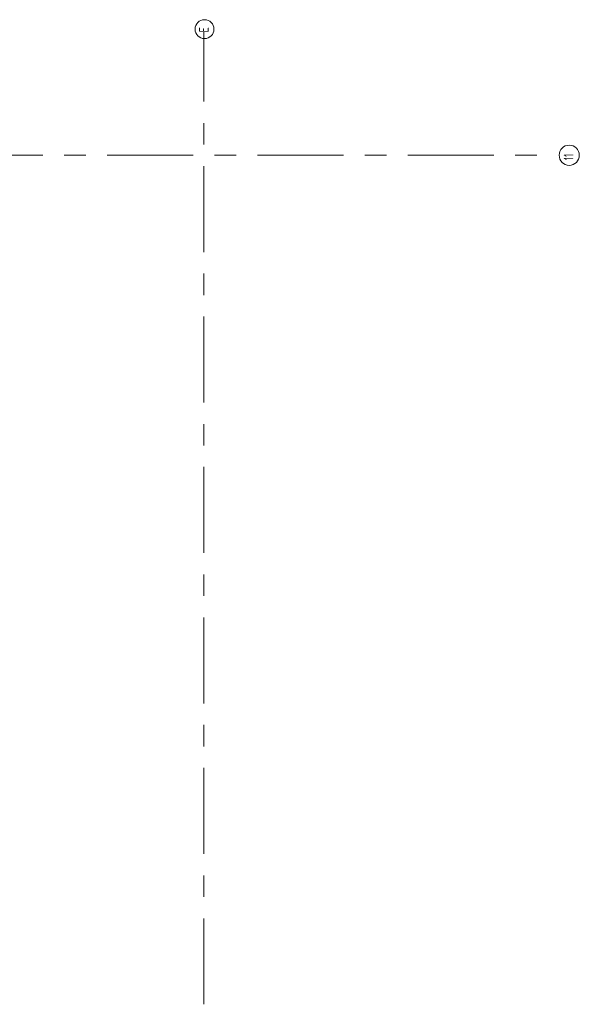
# Model space of a CAD drawing. Header units: metres. Extents: x -38 to 97, y -15 to 21.
# Tile 274 of 276: x 86.75 to 89.35, y -2.78 to 1.8. Entities that reach past the tile are written whole.
import ezdxf

# ---------------------------------------------------------------- set-up
doc = ezdxf.new("R2010")
doc.units = ezdxf.units.M
doc.linetypes.add('______11', pattern=[0.5, 0.4, -0.05, 0, -0.05])
doc.linetypes.add('______5', pattern=[1.1, 0.8, -0.1, 0.1, -0.1])
doc.layers.add('XR$4$Осевая линия (1)', color=7, linetype='______5', lineweight=13)
doc.styles.add('ISOCPEUR', font='txt')

msp = doc.modelspace()

# ---------------------------------------------------------------- linework, layer by layer
at = {"layer": 'XR$4$Осевая линия (1)', "color": 253, "linetype": '______11', "lineweight": 13, "true_color": 0xa0a0a0, "transparency": 33554687}
for p, q in [((87.6053, -2.7782), (87.6053, 1.7443)), ((85.7553, 1.1719), (89.2517, 1.1719))]:
    msp.add_line(p, q, dxfattribs=at)
at = {"layer": 'XR$4$Осевая линия (1)', "color": 7, "linetype": 'Continuous', "lineweight": 13, "transparency": 33554687}
for centre, radius in [((87.6082, 1.7591), 0.0439), ((89.3064, 1.1721), 0.047)]:
    msp.add_circle(centre, radius, dxfattribs=at)

# ---------------------------------------------------------------- texts
at = {"layer": 'XR$4$Осевая линия (1)', "color": 7, "linetype": 'Continuous', "lineweight": 13, "transparency": 33554687, "char_height": 0.045, "attachment_point": 7, "rotation": 90, "style": 'ISOCPEUR'}
for s, insert, width in [('\\W0.78;Е', (87.6278, 1.7434), 0.048961), ('\\W0.62;11', (89.3259, 1.1496), 0.059062)]:
    msp.add_mtext(s, dxfattribs=dict(at, insert=insert, width=width))

doc.saveas('drawing.dxf')
